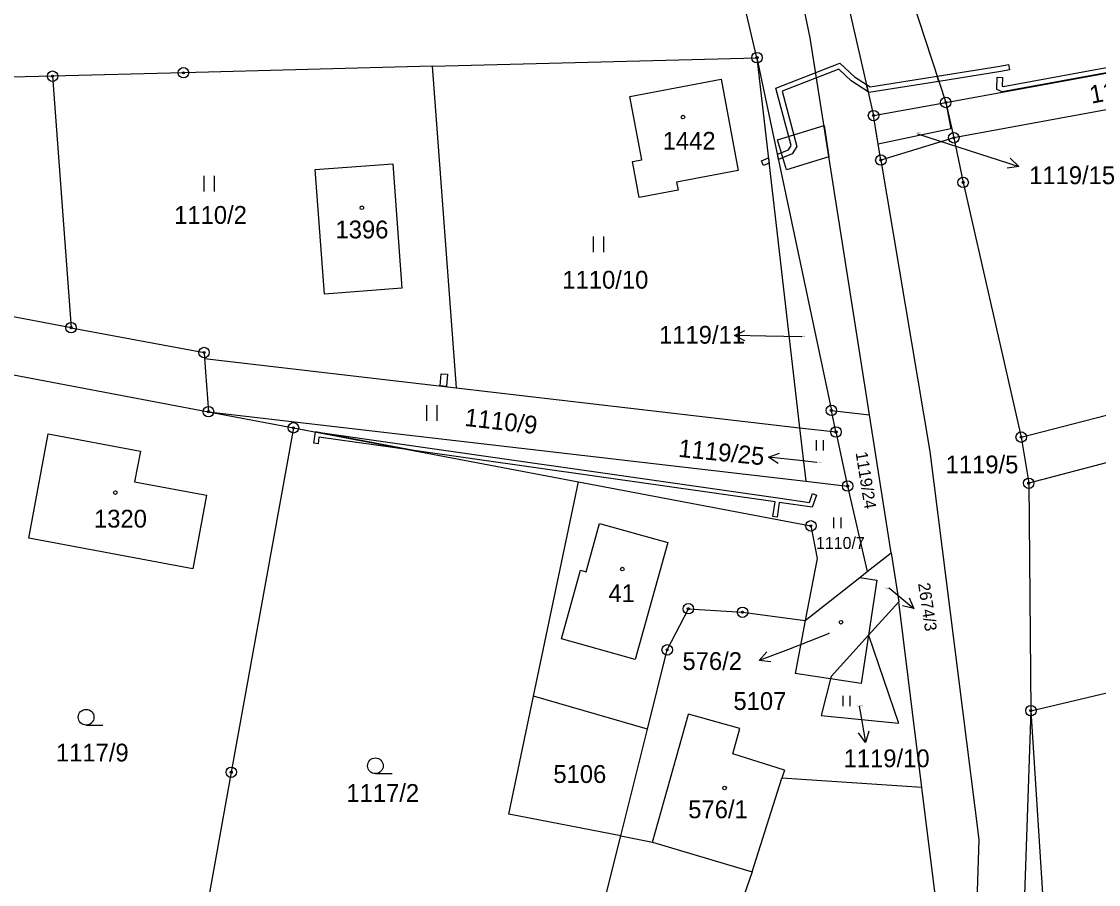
# Model space of a CAD drawing. Extents: x -439246 to -433691, y -1130252 to -1121148.
# Drawn here: x -438157.2 to -438054.2, y -1124017.1 to -1123934.7 of the extents above; entities that cross this region are included whole.
import ezdxf

# ---------------------------------------------------------------- set-up
doc = ezdxf.new("R2010")
doc.units = 0
for name, color, linetype in [('Vrstva 1', 7, 'Continuous'), ('Vrstva 16', 7, 'Continuous'), ('Vrstva 18', 7, 'Continuous'), ('Vrstva 19', 7, 'Continuous'), ('Vrstva 24', 7, 'Continuous'), ('Vrstva 25', 7, 'Continuous'), ('Vrstva 3', 7, 'Continuous'), ('Vrstva 30', 7, 'Continuous'), ('Vrstva 37', 7, 'Continuous'), ('Vrstva 4', 7, 'Continuous')]:
    doc.layers.add(name, color=color, linetype=linetype)

msp = doc.modelspace()

# ---------------------------------------------------------------- linework, layer by layer
at = {"layer": 'Vrstva 1'}
for p, q in [((-438117.92, -1123938.98), (-438086.88, -1123938.16)), ((-438086.88, -1123938.16), (-438082.81, -1123973.5)), ((-438117.92, -1123938.98), (-438141.69, -1123939.6)), ((-438117.92, -1123938.98), (-438115.63, -1123969.69)), ((-438154.2, -1123939.93), (-438168.37, -1123940.3)), ((-438099.04, -1123941.88), (-438090.31, -1123940.21)), ((-438090.31, -1123940.21), (-438088.67, -1123948.93)), ((-438097.89, -1123947.92), (-438099.04, -1123941.88)), ((-438098.77, -1123948.08), (-438097.89, -1123947.92)), ((-438098.13, -1123951.51), (-438098.77, -1123948.08)), ((-438129.09, -1123948.85), (-438121.67, -1123948.29)), ((-438128.21, -1123960.74), (-438129.09, -1123948.85)), ((-438121.67, -1123948.29), (-438120.81, -1123960.18)), ((-438088.67, -1123948.93), (-438094.56, -1123950.06)), ((-438094.56, -1123950.06), (-438094.42, -1123950.81)), ((-438094.42, -1123950.81), (-438098.13, -1123951.51)), ((-438152.43, -1123963.95), (-438191.04, -1123956.73)), ((-438120.81, -1123960.18), (-438128.21, -1123960.74)), ((-438139.72, -1123966.32), (-438139.68, -1123966.9)), ((-438139.68, -1123966.9), (-438115.63, -1123969.69)), ((-438139.68, -1123966.9), (-438139.3, -1123971.97)), ((-438115.63, -1123969.69), (-438082.81, -1123973.5)), ((-438079.77, -1123971.85), (-438076.13, -1123972.28)), ((-438082.81, -1123973.5), (-438082.22, -1123978.6)), ((-438079.33, -1123973.91), (-438078.22, -1123979.07)), ((-438095.46, -1123994.72), (-438093.44, -1123990.79)), ((-438093.44, -1123990.79), (-438088.26, -1123991.13)), ((-438088.26, -1123991.13), (-438082.26, -1123991.92)), ((-438097.35, -1124002.29), (-438095.46, -1123994.72)), ((-438097.35, -1124002.29), (-438108.23, -1123999.15)), ((-438099.9, -1124012.49), (-438097.35, -1124002.29)), ((-438084.25, -1124006.21), (-438084.49, -1124006.98)), ((-438099.9, -1124012.49), (-438110.59, -1124010.4)), ((-438105.9, -1124036.55), (-438099.9, -1124012.49)), ((-438099.9, -1124012.49), (-438096.86, -1124013.08))]:
    msp.add_line(p, q, dxfattribs=at)
for points in [[(-438081.79, -1123936.26), (-438091.88, -1123888.01)], [(-438077.4, -1123916.31), (-438068.84, -1123942.44)], [(-438086.88, -1123938.16), (-438091.35, -1123919.18)], [(-438081.53, -1123918.37), (-438075.74, -1123943.69)], [(-438076.13, -1123972.28), (-438081.79, -1123936.26)], [(-438068.84, -1123942.44), (-438041.5, -1123937.45)], [(-438086.88, -1123938.16), (-438079.77, -1123971.85)], [(-438141.69, -1123939.6), (-438154.2, -1123939.93)], [(-438154.2, -1123939.93), (-438152.43, -1123963.95)], [(-438041, -1123940.86), (-438068.07, -1123945.81)], [(-438075.74, -1123943.69), (-438068.84, -1123942.44)], [(-438068.84, -1123942.44), (-438068.07, -1123945.81)], [(-438075.04, -1123947.94), (-438075.74, -1123943.69)], [(-438068.07, -1123945.81), (-438075.04, -1123947.94)], [(-438068.07, -1123945.81), (-438067.18, -1123950.07)], [(-438075.04, -1123947.94), (-438070.35, -1123975.76)], [(-438067.18, -1123950.07), (-438061.63, -1123974.4)], [(-438061.63, -1123974.4), (-438005.04, -1123959.81)], [(-438152.43, -1123963.95), (-438139.72, -1123966.32)], [(-438169.88, -1123966.2), (-438139.3, -1123971.97)], [(-438025.46, -1123969.49), (-438060.91, -1123978.81)], [(-438139.3, -1123971.97), (-438131.18, -1123973.51)], [(-438139.3, -1123971.97), (-438082.22, -1123978.6)], [(-438079.33, -1123973.91), (-438079.77, -1123971.85)], [(-438074.06, -1123985.45), (-438076.13, -1123972.28)], [(-438131.18, -1123973.51), (-438137.12, -1124006.41)], [(-438131.18, -1123973.51), (-438103.94, -1123978.67)], [(-438082.81, -1123973.5), (-438079.33, -1123973.91)], [(-438156.47, -1123984.05), (-438154.61, -1123974.09)], [(-438154.61, -1123974.09), (-438145.81, -1123975.74)], [(-438061.63, -1123974.4), (-438060.91, -1123978.81)], [(-438145.81, -1123975.74), (-438146.36, -1123978.66)], [(-438070.35, -1123975.76), (-438065.68, -1124012.83)], [(-438146.36, -1123978.66), (-438139.48, -1123979.95)], [(-438108.23, -1123999.15), (-438103.94, -1123978.67)], [(-438103.94, -1123978.67), (-438081.73, -1123982.88)], [(-438082.22, -1123978.6), (-438078.22, -1123979.07)], [(-438060.91, -1123978.81), (-438060.7, -1124000.53)], [(-438139.48, -1123979.95), (-438140.8, -1123986.99)], [(-438078.22, -1123979.07), (-438076.34, -1123987.25)], [(-438081.73, -1123982.88), (-438081.13, -1123986)], [(-438140.8, -1123986.99), (-438156.47, -1123984.05)], [(-438081.13, -1123986), (-438082.26, -1123991.92)], [(-438076.34, -1123987.25), (-438074.06, -1123985.45)], [(-438074.06, -1123985.45), (-438073.32, -1123990.14)], [(-438082.26, -1123991.92), (-438077.05, -1123987.81)], [(-438077.05, -1123987.81), (-438076.34, -1123987.25)], [(-438077.05, -1123987.81), (-438075.42, -1123988.06)], [(-438075.42, -1123988.06), (-438076.22, -1123993.33)], [(-438073.32, -1123990.14), (-438076.22, -1123993.33)], [(-438071.12, -1124007.88), (-438073.32, -1123990.14)], [(-438082.26, -1123991.92), (-438083.23, -1123996.98)], [(-438060.7, -1124000.53), (-438023.05, -1123991.64)], [(-438076.22, -1123993.33), (-438079.8, -1123997.26)], [(-438076.22, -1123993.33), (-438073.37, -1124001.71)], [(-438079.86, -1123997.49), (-438083.23, -1123996.98)], [(-438079.86, -1123997.49), (-438080.76, -1124001)], [(-438079.8, -1123997.26), (-438079.86, -1123997.49)], [(-438110.59, -1124010.4), (-438108.23, -1123999.15)], [(-438060.7, -1124000.53), (-438061.53, -1124024.6)], [(-438060.7, -1124000.53), (-438059.4, -1124020.98)], [(-438096.86, -1124013.08), (-438093.44, -1124000.85)], [(-438088.53, -1124002.23), (-438093.44, -1124000.85)], [(-438080.76, -1124001), (-438073.37, -1124001.71)], [(-438089.2, -1124004.64), (-438088.53, -1124002.23)], [(-438084.25, -1124006.21), (-438089.2, -1124004.64)], [(-438137.12, -1124006.41), (-438141.4, -1124030.14)], [(-438087.33, -1124015.92), (-438084.49, -1124006.98)], [(-438071.12, -1124007.88), (-438084.49, -1124006.98)], [(-438069.83, -1124018.33), (-438071.12, -1124007.88)], [(-438065.68, -1124012.83), (-438066.38, -1124034.57)], [(-438096.86, -1124013.08), (-438087.33, -1124015.92)], [(-438087.33, -1124015.92), (-438090.31, -1124024.43)]]:
    msp.add_lwpolyline(points, dxfattribs=at)
at = {"layer": 'Vrstva 16'}
for p, q in [((-438064.73, -1123947.63), (-438061.87, -1123948.55)), ((-438086.04, -1123964.76), (-438089.04, -1123964.7)), ((-438082.81, -1123976.64), (-438085.79, -1123976.32)), ((-438074.19, -1123988.86), (-438071.88, -1123990.77)), ((-438083.88, -1123994.67), (-438086.68, -1123995.75)), ((-438077.01, -1124000.6), (-438076.52, -1124003.56))]:
    msp.add_line(p, q, dxfattribs=at)
for points in [[(-438071.55, -1123945.43), (-438064.73, -1123947.63)], [(-438062.67, -1123947.77), (-438061.87, -1123948.55), (-438062.98, -1123948.72)], [(-438088.05, -1123965.22), (-438089.04, -1123964.7), (-438088.03, -1123964.22)], [(-438082.58, -1123964.83), (-438086.04, -1123964.76)], [(-438084.85, -1123976.92), (-438085.79, -1123976.32), (-438084.74, -1123975.93)], [(-438081.17, -1123976.82), (-438082.81, -1123976.64)], [(-438074.27, -1123988.8), (-438074.19, -1123988.86)], [(-438072.33, -1123989.75), (-438071.88, -1123990.77), (-438072.96, -1123990.52)], [(-438079.98, -1123993.17), (-438083.88, -1123994.67)], [(-438085.57, -1123995.85), (-438086.68, -1123995.75), (-438085.93, -1123994.92)], [(-438077.1, -1124000.11), (-438077.01, -1124000.6)], [(-438076.19, -1124002.49), (-438076.52, -1124003.56), (-438077.17, -1124002.65)]]:
    msp.add_lwpolyline(points, dxfattribs=at)
at = {"layer": 'Vrstva 24'}
for centre, radius in [((-438086.88, -1123938.16), 0.5), ((-438086.88, -1123938.16), 0.1), ((-438154.2, -1123939.93), 0.5), ((-438154.2, -1123939.93), 0.1), ((-438141.69, -1123939.6), 0.5), ((-438141.69, -1123939.6), 0.1), ((-438068.84, -1123942.44), 0.5), ((-438068.84, -1123942.44), 0.1), ((-438075.74, -1123943.69), 0.5), ((-438075.74, -1123943.69), 0.1), ((-438068.07, -1123945.81), 0.5), ((-438068.07, -1123945.81), 0.1), ((-438075.04, -1123947.94), 0.5), ((-438075.04, -1123947.94), 0.1), ((-438067.18, -1123950.07), 0.5), ((-438067.18, -1123950.07), 0.1), ((-438152.43, -1123963.95), 0.5), ((-438152.43, -1123963.95), 0.1), ((-438139.72, -1123966.32), 0.5), ((-438139.72, -1123966.32), 0.1), ((-438139.3, -1123971.97), 0.5), ((-438079.77, -1123971.85), 0.5), ((-438079.77, -1123971.85), 0.1), ((-438139.3, -1123971.97), 0.1), ((-438131.18, -1123973.51), 0.5), ((-438131.18, -1123973.51), 0.1), ((-438079.33, -1123973.91), 0.5), ((-438079.33, -1123973.91), 0.1), ((-438061.63, -1123974.4), 0.5), ((-438061.63, -1123974.4), 0.1), ((-438078.22, -1123979.07), 0.5), ((-438078.22, -1123979.07), 0.1), ((-438060.91, -1123978.81), 0.5), ((-438060.91, -1123978.81), 0.1), ((-438081.73, -1123982.88), 0.5), ((-438081.73, -1123982.88), 0.1), ((-438093.44, -1123990.79), 0.5), ((-438093.44, -1123990.79), 0.1), ((-438088.26, -1123991.13), 0.5), ((-438088.26, -1123991.13), 0.1), ((-438095.46, -1123994.72), 0.5), ((-438095.46, -1123994.72), 0.1), ((-438060.7, -1124000.53), 0.5), ((-438060.7, -1124000.53), 0.1), ((-438137.12, -1124006.41), 0.5), ((-438137.12, -1124006.41), 0.1)]:
    msp.add_circle(centre, radius, dxfattribs=at)
at = {"layer": 'Vrstva 25'}
for p, q in [((-438139.71, -1123950.95), (-438139.71, -1123949.45)), ((-438138.71, -1123950.95), (-438138.71, -1123949.45)), ((-438102.51, -1123956.73), (-438102.51, -1123955.23)), ((-438101.51, -1123956.73), (-438101.51, -1123955.23)), ((-438118.44, -1123972.86), (-438118.44, -1123971.36)), ((-438117.44, -1123972.86), (-438117.44, -1123971.36)), ((-438081.2, -1123975.68), (-438081.2, -1123974.68)), ((-438080.53, -1123975.68), (-438080.53, -1123974.68)), ((-438079.53, -1123983.1), (-438079.53, -1123982.09)), ((-438078.85, -1123983.1), (-438078.85, -1123982.09)), ((-438078.64, -1124000.11), (-438078.64, -1123999.1)), ((-438077.97, -1124000.11), (-438077.97, -1123999.1)), ((-438150.99, -1124001.9), (-438149.39, -1124001.9)), ((-438123.35, -1124006.54), (-438121.75, -1124006.54))]:
    msp.add_line(p, q, dxfattribs=at)
for centre, radius in [((-438093.95, -1123943.83), 0.175), ((-438124.64, -1123952.49), 0.175), ((-438148.2, -1123979.7), 0.175), ((-438099.75, -1123987.01), 0.175), ((-438078.85, -1123992.08), 0.175), ((-438150.99, -1124001.15), 0.75), ((-438123.35, -1124005.79), 0.75), ((-438089.98, -1124007.91), 0.175)]:
    msp.add_circle(centre, radius, dxfattribs=at)
at = {"layer": 'Vrstva 3'}
for points in [[(-438099.04, -1123941.88), (-438090.31, -1123940.21)], [(-438090.31, -1123940.21), (-438088.67, -1123948.93)], [(-438097.89, -1123947.92), (-438099.04, -1123941.88)], [(-438098.77, -1123948.08), (-438097.89, -1123947.92)], [(-438098.13, -1123951.51), (-438098.77, -1123948.08)], [(-438129.09, -1123948.85), (-438121.67, -1123948.29)], [(-438128.21, -1123960.74), (-438129.09, -1123948.85)], [(-438121.67, -1123948.29), (-438120.81, -1123960.18)], [(-438088.67, -1123948.93), (-438094.56, -1123950.06)], [(-438094.56, -1123950.06), (-438094.42, -1123950.81)], [(-438094.42, -1123950.81), (-438098.13, -1123951.51)], [(-438120.81, -1123960.18), (-438128.21, -1123960.74)], [(-438156.47, -1123984.05), (-438154.61, -1123974.09)], [(-438154.61, -1123974.09), (-438145.81, -1123975.74)], [(-438145.81, -1123975.74), (-438146.36, -1123978.66)], [(-438146.36, -1123978.66), (-438139.48, -1123979.95)], [(-438139.48, -1123979.95), (-438140.8, -1123986.99)], [(-438103.22, -1123987.27), (-438101.94, -1123982.65)], [(-438101.94, -1123982.65), (-438095.4, -1123984.47)], [(-438140.8, -1123986.99), (-438156.47, -1123984.05)], [(-438095.4, -1123984.47), (-438098.51, -1123995.63)], [(-438105.57, -1123993.66), (-438103.74, -1123987.12)], [(-438103.74, -1123987.12), (-438103.22, -1123987.27)], [(-438082.26, -1123991.92), (-438077.05, -1123987.81)], [(-438077.05, -1123987.81), (-438075.42, -1123988.06)], [(-438075.42, -1123988.06), (-438076.22, -1123993.33)], [(-438082.26, -1123991.92), (-438083.23, -1123996.98)], [(-438076.22, -1123993.33), (-438079.8, -1123997.26)], [(-438098.51, -1123995.63), (-438105.57, -1123993.66)], [(-438079.86, -1123997.49), (-438083.23, -1123996.98)], [(-438079.8, -1123997.26), (-438079.86, -1123997.49)], [(-438096.86, -1124013.08), (-438093.44, -1124000.85)], [(-438088.53, -1124002.23), (-438093.44, -1124000.85)], [(-438089.2, -1124004.64), (-438088.53, -1124002.23)], [(-438084.25, -1124006.21), (-438089.2, -1124004.64)], [(-438084.25, -1124006.21), (-438084.49, -1124006.98)], [(-438087.33, -1124015.92), (-438084.49, -1124006.98)], [(-438096.86, -1124013.08), (-438087.33, -1124015.92)]]:
    msp.add_lwpolyline(points, dxfattribs=at)
at = {"layer": 'Vrstva 30'}
for p, q in [((-438036.21, -1123936.41), (-438063.44, -1123941.43)), ((-438063.35, -1123940.92), (-438036.36, -1123935.92)), ((-438063.97, -1123941.21), (-438063.91, -1123940.02)), ((-438063.91, -1123940.02), (-438063.41, -1123940.05)), ((-438063.41, -1123940.05), (-438063.45, -1123940.88)), ((-438063.45, -1123940.88), (-438063.35, -1123940.92)), ((-438063.44, -1123941.43), (-438063.97, -1123941.21))]:
    msp.add_line(p, q, dxfattribs=at)
for points in [[(-438084.93, -1123947.39), (-438083.87, -1123946.96), (-438083.6, -1123946.55), (-438085.07, -1123941.07), (-438078.96, -1123938.67), (-438077.56, -1123939.98), (-438076.42, -1123940.73), (-438076.26, -1123941.43), (-438077.87, -1123940.37), (-438079.07, -1123939.25), (-438084.47, -1123941.37), (-438083.07, -1123946.63), (-438083.53, -1123947.36), (-438084.83, -1123947.89), (-438084.93, -1123947.39)], [(-438069.66, -1123939.94), (-438063.66, -1123938.98), (-438062.83, -1123938.81), (-438062.76, -1123939.31), (-438063.57, -1123939.47), (-438069.5, -1123940.42), (-438069.66, -1123939.94)], [(-438076.42, -1123940.73), (-438076.07, -1123940.96), (-438069.66, -1123939.94), (-438069.5, -1123940.42), (-438076.18, -1123941.48), (-438076.26, -1123941.43), (-438076.42, -1123940.73)], [(-438075.74, -1123943.69), (-438068.84, -1123942.44), (-438068.35, -1123944.97), (-438075.29, -1123946.43), (-438075.74, -1123943.69)], [(-438084.92, -1123946.01), (-438080.47, -1123944.65), (-438080, -1123947.64), (-438084.05, -1123948.88), (-438084.92, -1123946.01)], [(-438086.44, -1123948.01), (-438085.78, -1123947.74), (-438085.72, -1123948.25), (-438086.25, -1123948.47), (-438086.44, -1123948.01)], [(-438117.07, -1123968.35), (-438116.47, -1123968.39), (-438116.56, -1123969.58), (-438117.16, -1123969.51), (-438117.07, -1123968.35)], [(-438128.74, -1123974.41), (-438128.82, -1123975.05), (-438129.22, -1123974.99), (-438129.08, -1123973.91), (-438119.67, -1123975.69), (-438128.74, -1123974.41)], [(-438129.08, -1123973.91), (-438084.89, -1123980.21)], [(-438085.15, -1123980.58), (-438119.67, -1123975.69), (-438129.08, -1123973.91)], [(-438084.89, -1123980.21), (-438081.87, -1123980.64), (-438081.56, -1123979.79), (-438081.18, -1123979.93), (-438081.61, -1123981.08), (-438084.75, -1123980.64)], [(-438084.75, -1123980.64), (-438084.95, -1123982.04), (-438085.35, -1123981.99), (-438085.15, -1123980.58)]]:
    msp.add_lwpolyline(points, dxfattribs=at)
at = {"layer": 'Vrstva 37'}
for centre in [(-438093.95, -1123943.83), (-438124.64, -1123952.49), (-438148.2, -1123979.7), (-438099.75, -1123987.01), (-438078.85, -1123992.08), (-438089.98, -1124007.91)]:
    msp.add_circle(centre, 0.175, dxfattribs=at)
at = {"layer": 'Vrstva 4'}
for points in [[(-438103.22, -1123987.27), (-438101.94, -1123982.65)], [(-438101.94, -1123982.65), (-438095.4, -1123984.47)], [(-438095.4, -1123984.47), (-438098.51, -1123995.63)], [(-438105.57, -1123993.66), (-438103.74, -1123987.12)], [(-438103.74, -1123987.12), (-438103.22, -1123987.27)], [(-438076.22, -1123993.33), (-438076.92, -1123997.94)], [(-438098.51, -1123995.63), (-438105.57, -1123993.66)], [(-438076.92, -1123997.94), (-438079.86, -1123997.49)]]:
    msp.add_lwpolyline(points, dxfattribs=at)

# ---------------------------------------------------------------- texts
at = {"layer": 'Vrstva 16'}
for s, p in [('1119/15', (-438060.87, -1123950.24)), ('1119/11', (-438096.24, -1123965.48)), ('576/2', (-438094, -1123996.64)), ('1119/10', (-438078.6, -1124005.93))]:
    msp.add_text(s, height=1.7, dxfattribs=at).set_placement(p)
for s, height, rotation, p in [('1119/25', 1.7, 354.3019, (-438094.44, -1123976.28)), ('2674/3', 1.14, 278.5336, (-438071.49, -1123988.39))]:
    msp.add_text(s, height=height, rotation=rotation, dxfattribs=at).set_placement(p)
at = {"layer": 'Vrstva 18'}
for s, height, rotation, p in [('1132/2', 1.7, 10.8632, (-438054.91, -1123942.56)), ('1110/9', 1.7, 353.3745, (-438114.88, -1123973.32)), ('1119/24', 1.14, 279.131, (-438077.46, -1123975.89))]:
    msp.add_text(s, height=height, rotation=rotation, dxfattribs=at).set_placement(p)
for s, height, p in [('1119/15', 0.1, (-438071.75, -1123945.43)), ('1110/2', 1.7, (-438142.58, -1123954.03)), ('1110/10', 1.7, (-438105.48, -1123960.22)), ('1119/11', 0.1, (-438082.77, -1123964.83)), ('1119/25', 0.1, (-438081.18, -1123976.87)), ('1119/5', 1.7, (-438068.85, -1123977.86)), ('1110/7', 1.14, (-438081.24, -1123985.08)), ('2674/3', 0.1, (-438074.72, -1123988.87)), ('5107', 1.7, (-438089.13, -1124000.46)), ('1119/10', 0.1, (-438077.31, -1124000.11)), ('1117/9', 1.7, (-438153.88, -1124005.38)), ('5106', 1.7, (-438106.34, -1124007.43)), ('1117/2', 1.7, (-438126.12, -1124009.24))]:
    msp.add_text(s, height=height, dxfattribs=at).set_placement(p)
at = {"layer": 'Vrstva 19'}
for s, height, p in [('1442', 1.7, (-438095.89, -1123946.95)), ('1396', 1.7, (-438127.16, -1123955.42)), ('1320', 1.7, (-438150.24, -1123983.04)), ('41', 1.7, (-438101.08, -1123990.16)), ('576/2', 0.1, (-438080.18, -1123993.17)), ('576/1', 1.7, (-438093.45, -1124010.8))]:
    msp.add_text(s, height=height, dxfattribs=at).set_placement(p)

doc.saveas('drawing.dxf')
